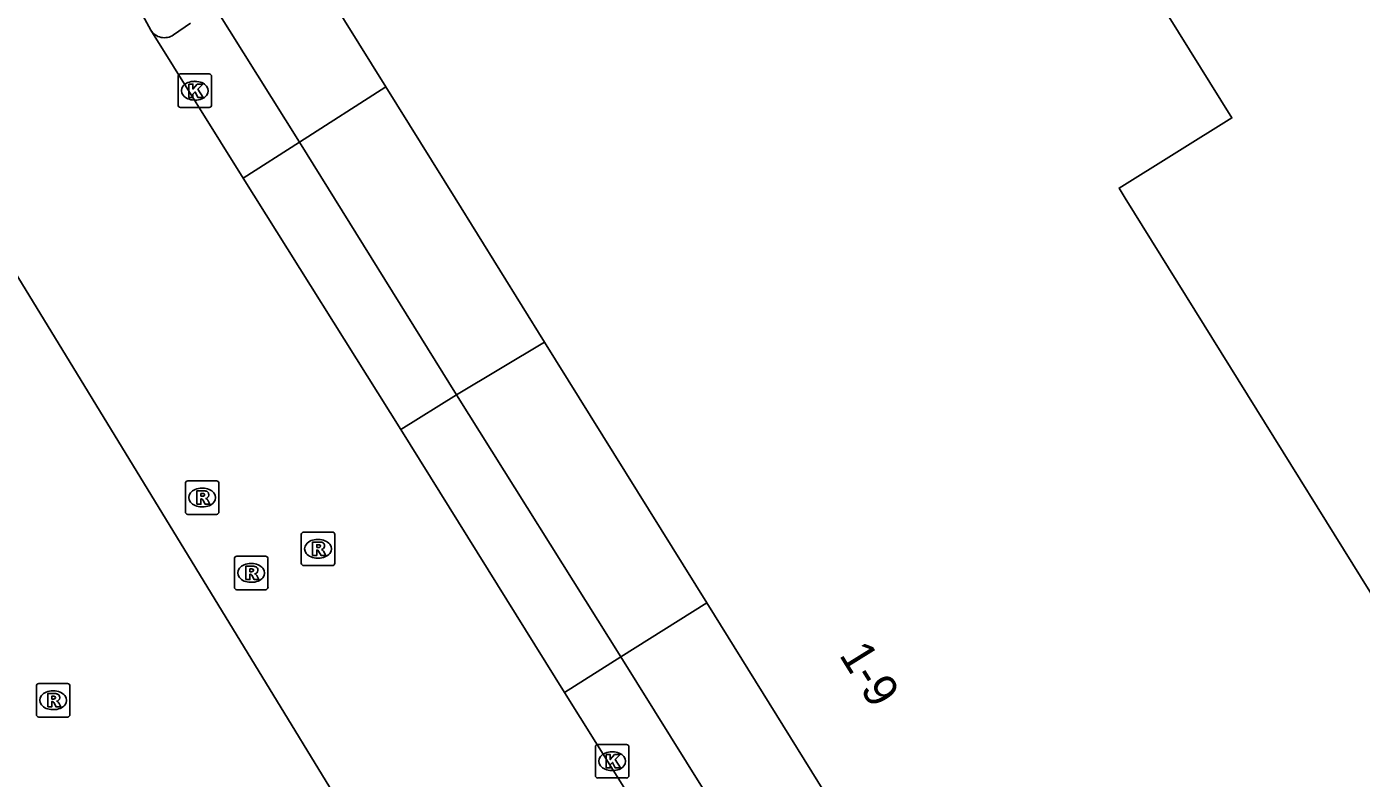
# Model space of a CAD drawing. Extents: x 158461 to 159795, y 387220 to 388672.
# Drawn here: x 158695.69 to 158735.51, y 387982.68 to 388005.11 of the extents above; entities that cross this region are included whole.
import ezdxf

# ---------------------------------------------------------------- set-up
doc = ezdxf.new("R2010")
doc.units = 0
for name, color, linetype in [('IMGEO_Kolk', 7, 'Continuous'), ('IMGEO_Pand', 7, 'Continuous'), ('IMGEO_Pand_nummerreeks', 7, 'Continuous'), ('IMGEO_Rijbaan_lokaal_gesloten', 7, 'Continuous'), ('IMGEO_Rioolput', 7, 'Continuous'), ('IMGEO_Voetpad_open', 7, 'Continuous')]:
    doc.layers.add(name, color=color, linetype=linetype)

msp = doc.modelspace()

# ---------------------------------------------------------------- linework, layer by layer
at = {"layer": 'IMGEO_Kolk'}
for p, q in [((158700.211, 388002.778), (158700.211, 388003.63)), ((158700.286, 388003.704), (158701.138, 388003.704)), ((158701.212, 388003.63), (158701.212, 388002.778)), ((158700.699, 388003.484), (158700.724, 388003.484)), ((158700.722, 388002.924), (158700.697, 388002.924)), ((158701.138, 388002.704), (158700.286, 388002.704)), ((158712.738, 387983.694), (158713.59, 387983.694)), ((158712.663, 387982.768), (158712.663, 387983.62)), ((158713.151, 387983.474), (158713.176, 387983.474)), ((158713.664, 387983.62), (158713.664, 387982.768)), ((158713.174, 387982.914), (158713.149, 387982.914)), ((158713.59, 387982.694), (158712.738, 387982.694))]:
    msp.add_line(p, q, dxfattribs=at)
for points in [[(158700.211, 388002.778), (158700.211, 388003.63)], [(158700.286, 388003.704), (158701.138, 388003.704)], [(158701.212, 388003.63), (158701.212, 388002.778)], [(158700.532, 388003.404), (158700.655, 388003.404), (158700.655, 388003.253), (158700.785, 388003.404), (158700.949, 388003.404), (158700.803, 388003.253), (158700.956, 388003.004), (158700.804, 388003.004), (158700.719, 388003.168), (158700.655, 388003.101), (158700.655, 388003.004), (158700.532, 388003.004), (158700.532, 388003.404)], [(158701.138, 388002.704), (158700.286, 388002.704)], [(158712.738, 387983.694), (158713.59, 387983.694)], [(158712.663, 387982.768), (158712.663, 387983.62)], [(158712.984, 387983.394), (158713.107, 387983.394), (158713.107, 387983.243), (158713.237, 387983.394), (158713.401, 387983.394), (158713.255, 387983.243), (158713.408, 387982.994), (158713.256, 387982.994), (158713.171, 387983.158), (158713.107, 387983.091), (158713.107, 387982.994), (158712.984, 387982.994), (158712.984, 387983.394)], [(158713.664, 387983.62), (158713.664, 387982.768)], [(158713.59, 387982.694), (158712.738, 387982.694)]]:
    msp.add_lwpolyline(points, dxfattribs=at)
for centre, start, end in [((158700.288, 388003.628), 91.552, 178.448), ((158700.288, 388003.628), 91.552, 178.448), ((158701.136, 388003.628), 1.552, 88.448), ((158701.136, 388003.628), 1.552, 88.448), ((158700.288, 388002.78), 181.552, 268.448), ((158700.288, 388002.78), 181.552, 268.448), ((158701.136, 388002.78), 271.552, 358.448), ((158701.136, 388002.78), 271.552, 358.448), ((158712.74, 387983.618), 91.552, 178.448), ((158712.74, 387983.618), 91.552, 178.448), ((158713.588, 387983.618), 1.552, 88.448), ((158713.588, 387983.618), 1.552, 88.448), ((158712.74, 387982.77), 181.552, 268.448), ((158712.74, 387982.77), 181.552, 268.448), ((158713.588, 387982.77), 271.552, 358.448), ((158713.588, 387982.77), 271.552, 358.448)]:
    msp.add_arc(centre, 0.0765, start, end, dxfattribs=at)
for centre, major_axis, ratio, start_param, end_param in [((158700.698, 388003.204), (-0.387, 0.002), 0.722429, 4.712389, 7.853982), ((158700.723, 388003.204), (-0.39, 0.002), 0.717154, 1.570796, 4.712389), ((158713.15, 387983.194), (-0.387, 0.002), 0.722429, 4.712389, 7.853982), ((158713.175, 387983.194), (-0.39, 0.002), 0.717154, 1.570796, 4.712389)]:
    msp.add_ellipse(centre, major_axis=major_axis, ratio=ratio, start_param=start_param, end_param=end_param, dxfattribs=at)
at = {"layer": 'IMGEO_Pand'}
for points in [[(158703.945, 388007.288), (158703.876, 388007.399), (158721.666, 388018.457), (158724.306, 388014.211), (158731.654, 388002.39), (158728.288, 388000.298), (158728.473, 388000), (158743.067, 387976.522), (158732.89, 387970.196), (158728.643, 387967.556)], [(158703.945, 388007.288), (158706.413, 388003.317)], [(158706.413, 388003.317), (158708.475, 388000), (158711.147, 387995.701)], [(158711.147, 387995.701), (158715.986, 387987.917)], [(158715.986, 387987.917), (158721.39, 387979.223)]]:
    msp.add_lwpolyline(points, dxfattribs=at)
at = {"layer": 'IMGEO_Rijbaan_lokaal_gesloten'}
for points in [[(158699.396, 388005.012), (158699.164, 388005.446)], [(158702.152, 388000.597), (158699.396, 388005.012)], [(158706.858, 387993.094), (158702.152, 388000.597)], [(158694.44, 387999.263), (158707.039, 387978.651)], [(158711.737, 387985.247), (158706.858, 387993.094)], [(158717.131, 387976.644), (158711.737, 387985.247)]]:
    msp.add_lwpolyline(points, dxfattribs=at)
at = {"layer": 'IMGEO_Rioolput'}
for p, q in [((158700.431, 387990.636), (158700.431, 387991.488)), ((158700.506, 387991.562), (158701.358, 387991.562)), ((158700.919, 387991.342), (158700.944, 387991.342)), ((158701.432, 387991.488), (158701.432, 387990.636)), ((158701.358, 387990.562), (158700.506, 387990.562)), ((158700.942, 387990.782), (158700.917, 387990.782)), ((158703.961, 387990.034), (158704.813, 387990.034)), ((158703.886, 387989.108), (158703.886, 387989.96)), ((158704.374, 387989.814), (158704.399, 387989.814)), ((158704.887, 387989.96), (158704.887, 387989.108)), ((158701.893, 387988.387), (158701.893, 387989.239)), ((158701.968, 387989.313), (158702.82, 387989.313)), ((158702.894, 387989.239), (158702.894, 387988.387)), ((158704.397, 387989.254), (158704.372, 387989.254)), ((158702.381, 387989.093), (158702.406, 387989.093)), ((158704.813, 387989.034), (158703.961, 387989.034)), ((158702.404, 387988.533), (158702.379, 387988.533)), ((158702.82, 387988.313), (158701.968, 387988.313)), ((158695.984, 387984.587), (158695.984, 387985.439)), ((158696.059, 387985.513), (158696.911, 387985.513)), ((158696.472, 387985.293), (158696.497, 387985.293)), ((158696.985, 387985.439), (158696.985, 387984.587)), ((158696.911, 387984.513), (158696.059, 387984.513)), ((158696.495, 387984.733), (158696.47, 387984.733))]:
    msp.add_line(p, q, dxfattribs=at)
for points in [[(158700.431, 387990.636), (158700.431, 387991.488)], [(158700.506, 387991.562), (158701.358, 387991.562)], [(158701.02, 387991.26), (158700.768, 387991.262), (158700.768, 387990.862)], [(158701.432, 387991.488), (158701.432, 387990.636)], [(158700.768, 387990.862), (158700.892, 387990.862), (158700.892, 387991.024), (158700.903, 387991.024)], [(158700.946, 387991.181), (158700.892, 387991.181), (158700.892, 387991.1)], [(158700.892, 387991.1), (158700.944, 387991.1)], [(158700.95, 387990.995), (158701.021, 387990.862), (158701.161, 387990.862), (158701.096, 387990.988)], [(158701.358, 387990.562), (158700.506, 387990.562)], [(158703.961, 387990.034), (158704.813, 387990.034)], [(158703.886, 387989.108), (158703.886, 387989.96)], [(158704.475, 387989.732), (158704.223, 387989.734), (158704.223, 387989.334)], [(158704.401, 387989.653), (158704.347, 387989.653), (158704.347, 387989.572)], [(158704.887, 387989.96), (158704.887, 387989.108)], [(158701.893, 387988.387), (158701.893, 387989.239)], [(158701.968, 387989.313), (158702.82, 387989.313)], [(158702.894, 387989.239), (158702.894, 387988.387)], [(158704.223, 387989.334), (158704.347, 387989.334), (158704.347, 387989.496), (158704.358, 387989.496)], [(158704.347, 387989.572), (158704.399, 387989.572)], [(158704.405, 387989.467), (158704.476, 387989.334), (158704.616, 387989.334), (158704.551, 387989.46)], [(158702.482, 387989.011), (158702.23, 387989.013), (158702.23, 387988.613)], [(158702.408, 387988.932), (158702.354, 387988.932), (158702.354, 387988.851)], [(158702.354, 387988.851), (158702.406, 387988.851)], [(158704.813, 387989.034), (158703.961, 387989.034)], [(158702.23, 387988.613), (158702.354, 387988.613), (158702.354, 387988.775), (158702.365, 387988.775)], [(158702.412, 387988.746), (158702.483, 387988.613), (158702.623, 387988.613), (158702.558, 387988.739)], [(158702.82, 387988.313), (158701.968, 387988.313)], [(158695.984, 387984.587), (158695.984, 387985.439)], [(158696.059, 387985.513), (158696.911, 387985.513)], [(158696.985, 387985.439), (158696.985, 387984.587)], [(158696.573, 387985.211), (158696.321, 387985.213), (158696.321, 387984.813)], [(158696.321, 387984.813), (158696.445, 387984.813), (158696.445, 387984.975), (158696.456, 387984.975)], [(158696.499, 387985.132), (158696.445, 387985.132), (158696.445, 387985.051)], [(158696.445, 387985.051), (158696.497, 387985.051)], [(158696.503, 387984.946), (158696.574, 387984.813), (158696.714, 387984.813), (158696.649, 387984.939)], [(158696.911, 387984.513), (158696.059, 387984.513)]]:
    msp.add_lwpolyline(points, dxfattribs=at)
for centre, radius, start, end in [((158700.508, 387991.486), 0.0765, 91.552, 178.448), ((158700.508, 387991.486), 0.0765, 91.552, 178.448), ((158701.019, 387991.15), 0.109, 350.3612, 89.416), ((158701.356, 387991.486), 0.0765, 1.552, 88.448), ((158701.356, 387991.486), 0.0765, 1.552, 88.448), ((158700.902, 387990.971), 0.0533, 26.0293, 88.6989), ((158700.928, 387991.289), 0.19, 274.7715, 282.9687), ((158700.952, 387991.085), 0.0964, 77.0061, 93.1865), ((158700.966, 387991.142), 0.0378, 276.6634, 79.6772), ((158701.017, 387991.15), 0.112, 277.5842, 350.9817), ((158701.001, 387990.935), 0.108, 29.5134, 73.7905), ((158700.508, 387990.638), 0.0765, 181.552, 268.448), ((158700.508, 387990.638), 0.0765, 181.552, 268.448), ((158701.356, 387990.638), 0.0765, 271.552, 358.448), ((158701.356, 387990.638), 0.0765, 271.552, 358.448), ((158703.963, 387989.958), 0.0765, 91.552, 178.448), ((158703.963, 387989.958), 0.0765, 91.552, 178.448), ((158704.811, 387989.958), 0.0765, 1.552, 88.448), ((158704.811, 387989.958), 0.0765, 1.552, 88.448), ((158704.407, 387989.557), 0.0964, 77.0061, 93.1865), ((158704.421, 387989.614), 0.0378, 276.6634, 79.6772), ((158704.474, 387989.622), 0.109, 350.3612, 89.416), ((158701.97, 387989.237), 0.0765, 91.552, 178.448), ((158701.97, 387989.237), 0.0765, 91.552, 178.448), ((158702.818, 387989.237), 0.0765, 1.552, 88.448), ((158702.818, 387989.237), 0.0765, 1.552, 88.448), ((158704.357, 387989.443), 0.0533, 26.0293, 88.6989), ((158704.383, 387989.761), 0.19, 274.7715, 282.9687), ((158704.472, 387989.622), 0.112, 277.5842, 350.9817), ((158704.456, 387989.407), 0.108, 29.5134, 73.7905), ((158702.39, 387989.04), 0.19, 274.7715, 282.9687), ((158702.414, 387988.836), 0.0964, 77.0061, 93.1865), ((158702.428, 387988.893), 0.0378, 276.6634, 79.6772), ((158702.481, 387988.901), 0.109, 350.3612, 89.416), ((158702.479, 387988.901), 0.112, 277.5842, 350.9817), ((158703.963, 387989.11), 0.0765, 181.552, 268.448), ((158703.963, 387989.11), 0.0765, 181.552, 268.448), ((158704.811, 387989.11), 0.0765, 271.552, 358.448), ((158704.811, 387989.11), 0.0765, 271.552, 358.448), ((158702.364, 387988.722), 0.0533, 26.0293, 88.6989), ((158702.463, 387988.686), 0.108, 29.5134, 73.7905), ((158701.97, 387988.389), 0.0765, 181.552, 268.448), ((158701.97, 387988.389), 0.0765, 181.552, 268.448), ((158702.818, 387988.389), 0.0765, 271.552, 358.448), ((158702.818, 387988.389), 0.0765, 271.552, 358.448), ((158696.061, 387985.437), 0.0765, 91.552, 178.448), ((158696.061, 387985.437), 0.0765, 91.552, 178.448), ((158696.909, 387985.437), 0.0765, 1.552, 88.448), ((158696.909, 387985.437), 0.0765, 1.552, 88.448), ((158696.455, 387984.922), 0.0533, 26.0293, 88.6989), ((158696.481, 387985.24), 0.19, 274.7715, 282.9687), ((158696.505, 387985.036), 0.0964, 77.0061, 93.1865), ((158696.519, 387985.093), 0.0378, 276.6634, 79.6772), ((158696.572, 387985.101), 0.109, 350.3612, 89.416), ((158696.57, 387985.101), 0.112, 277.5842, 350.9817), ((158696.554, 387984.886), 0.108, 29.5134, 73.7905), ((158696.061, 387984.589), 0.0765, 181.552, 268.448), ((158696.061, 387984.589), 0.0765, 181.552, 268.448), ((158696.909, 387984.589), 0.0765, 271.552, 358.448), ((158696.909, 387984.589), 0.0765, 271.552, 358.448)]:
    msp.add_arc(centre, radius, start, end, dxfattribs=at)
for centre, major_axis, ratio, start_param, end_param in [((158700.918, 387991.062), (-0.387, 0.002), 0.722429, 4.712389, 7.853982), ((158700.943, 387991.062), (-0.39, 0.002), 0.717154, 1.570796, 4.712389), ((158704.373, 387989.534), (-0.387, 0.002), 0.722429, 4.712389, 7.853982), ((158704.398, 387989.534), (-0.39, 0.002), 0.717154, 1.570796, 4.712389), ((158702.38, 387988.813), (-0.387, 0.002), 0.722429, 4.712389, 7.853982), ((158702.405, 387988.813), (-0.39, 0.002), 0.717154, 1.570796, 4.712389), ((158696.471, 387985.013), (-0.387, 0.002), 0.722429, 4.712389, 7.853982), ((158696.496, 387985.013), (-0.39, 0.002), 0.717154, 1.570796, 4.712389)]:
    msp.add_ellipse(centre, major_axis=major_axis, ratio=ratio, start_param=start_param, end_param=end_param, dxfattribs=at)
at = {"layer": 'IMGEO_Voetpad_open'}
for points in [[(158703.838, 388001.666), (158701.329, 388005.67)], [(158700.073, 388004.867), (158700.583, 388005.217)], [(158706.413, 388003.317), (158703.838, 388001.666)], [(158702.152, 388000.597), (158703.838, 388001.666)], [(158708.523, 387994.132), (158703.838, 388001.666)], [(158711.147, 387995.701), (158708.523, 387994.132)], [(158706.858, 387993.094), (158708.523, 387994.132)], [(158713.424, 387986.313), (158708.523, 387994.132)], [(158715.986, 387987.917), (158713.424, 387986.313)], [(158713.424, 387986.313), (158711.737, 387985.247)], [(158718.817, 387977.65), (158713.424, 387986.313)]]:
    msp.add_lwpolyline(points, dxfattribs=at)
msp.add_arc((158699.805, 388005.27), 0.484, 212.2525, 303.5695, dxfattribs=at)

# ---------------------------------------------------------------- texts
at = {"layer": 'IMGEO_Pand_nummerreeks'}
msp.add_text('1-9', height=1, rotation=301.8661, dxfattribs=at).set_placement((158719.917, 387986.366))

doc.saveas('drawing.dxf')
